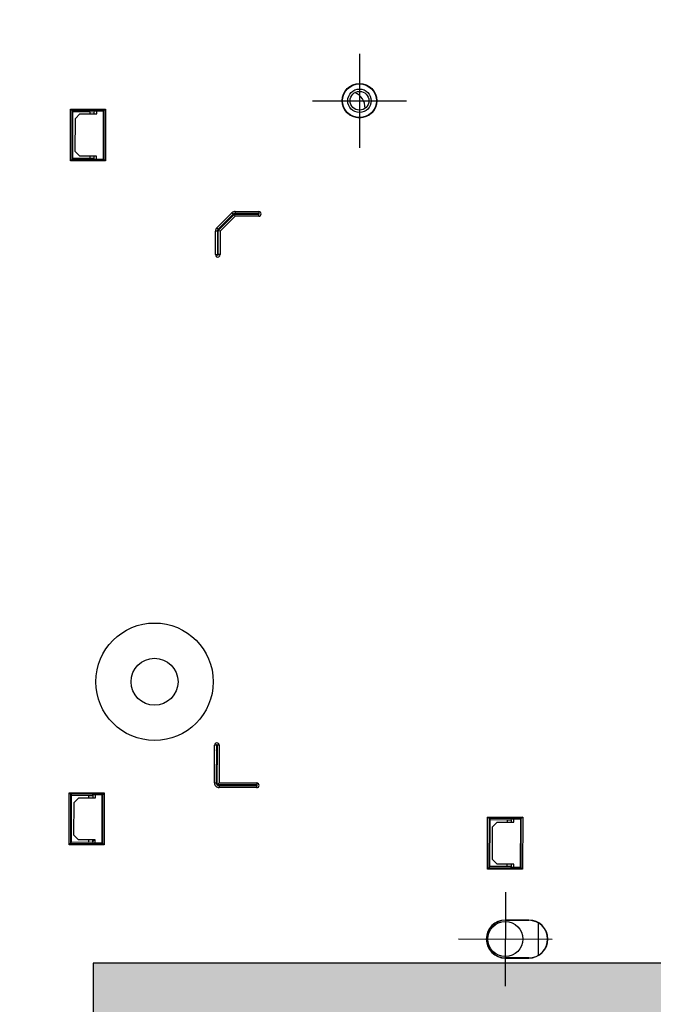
# Model space of a CAD drawing. Header units: millimetres. Extents: x 40090 to 187415, y -53271 to 40260.
# Tile 260 of 406: x 126988 to 127123, y 16615 to 16824. Entities that reach past the tile are written whole.
import ezdxf

# ---------------------------------------------------------------- set-up
doc = ezdxf.new("R2010")
doc.units = ezdxf.units.MM
for name, color, linetype in [('AVM_nárokLAN', 30, 'Continuous'), ('AVM_projekce', 240, 'Continuous'), ('AVM_projektor', 6, 'Continuous'), ('AVM_sp_230VAC', 170, 'Continuous'), ('AVM_TECHNIKA', 6, 'Continuous')]:
    doc.layers.add(name, color=color, linetype=linetype)
doc.styles.add('AVM', font='arial.ttf')
doc.dimstyles.new('AVM-1_50', dxfattribs={"dimscale": 40, "dimtxt": 2.5, "dimasz": 2.5, "dimexe": 1.25, "dimexo": 0.625, "dimtad": 1, "dimdec": 0, "dimrnd": 1, "dimtxsty": 'AVM', "dimcen": 2.5, "dimclrd": 256, "dimclre": 256, "dimclrt": 256, "dimadec": 0, "dimazin": 0, "dimtfac": 1, "dimtdec": 0, "dimtmove": 0, "dimatfit": 3, "dimfxl": 0, "dimarcsym": 0})

# ---------------------------------------------------------------- blocks, each defined once
blk = doc.blocks.new('PT-FW430-bottom')
for p, q in [((54.6, 220.87), (54.6, 240.87)), ((51.14, 237.87), (58.06, 237.87)), ((50.55, 235.87), (50.6, 235.87)), ((50.55, 235.87), (50.55, 230.87)), ((50.6, 230.87), (50.6, 235.87)), ((58.65, 235.87), (58.6, 235.87)), ((58.6, 235.87), (58.6, 230.87)), ((58.65, 230.87), (58.65, 235.87)), ((28.68, 234.52), (28.98, 234.22)), ((28.68, 234.52), (39.72, 234.52)), ((28.68, 227.05), (28.68, 234.52)), ((28.98, 234.22), (29.1, 234.1)), ((39.42, 234.22), (28.98, 234.22)), ((28.98, 234.22), (28.98, 227.35)), ((29.1, 234.1), (29.1, 232.1)), ((39.3, 234.1), (29.1, 234.1)), ((29.71, 232.63), (29.1, 232.63)), ((29.71, 229.07), (29.71, 232.63)), ((38.69, 232.63), (38.69, 229.07)), ((39.3, 232.63), (38.69, 232.63)), ((39.42, 234.22), (39.3, 234.1)), ((39.3, 232.1), (39.3, 234.1)), ((39.72, 234.52), (39.42, 234.22)), ((39.42, 227.35), (39.42, 234.22)), ((39.72, 234.52), (39.72, 227.05)), ((29.24, 232.05), (29.1, 232.1)), ((29.2, 231.25), (29.24, 232.05)), ((29.71, 231.25), (29.2, 231.25)), ((29.2, 227.57), (29.2, 231.25)), ((29.24, 232.05), (29.71, 232.05)), ((38.69, 232.05), (39.16, 232.05)), ((39.2, 231.25), (38.69, 231.25)), ((39.3, 232.1), (39.16, 232.05)), ((39.16, 232.05), (39.2, 231.25)), ((39.2, 231.25), (39.2, 227.57)), ((44.6, 230.87), (64.6, 230.87)), ((50.55, 230.87), (50.6, 230.87)), ((58.65, 230.87), (58.6, 230.87)), ((30.7, 228.08), (29.71, 229.07)), ((38.69, 229.07), (37.7, 228.08)), ((28.98, 227.35), (28.68, 227.05)), ((39.72, 227.05), (28.68, 227.05)), ((28.98, 227.35), (29.2, 227.57)), ((28.98, 227.35), (39.42, 227.35)), ((39.2, 227.57), (29.2, 227.57)), ((37.7, 228.08), (30.7, 228.08)), ((39.42, 227.35), (39.2, 227.57)), ((39.42, 227.35), (39.72, 227.05)), ((-123.7, 189.47), (-123.7, 209.47)), ((-133.7, 199.47), (-113.7, 199.47)), ((-100.1, 178.07), (-99.7, 178.07)), ((-100.1, 173.07), (-100.1, 178.07)), ((-99.7, 178.07), (-99.7, 173.07)), ((-99.1, 178.07), (-99.5, 178.07)), ((-99.5, 172.9), (-99.5, 178.07)), ((-99.1, 178.07), (-99.1, 173.07)), ((21.5, 177.87), (21.9, 177.87)), ((21.5, 169.87), (21.5, 177.87)), ((21.9, 177.87), (21.9, 169.47)), ((22.5, 177.87), (22.1, 177.87)), ((22.1, 169.87), (22.1, 177.87)), ((22.5, 177.87), (22.5, 169.87)), ((-100.1, 173.07), (-99.7, 173.07)), ((-99.52, 172.64), (-99.81, 172.36)), ((-96.61, 169.16), (-99.81, 172.36)), ((-99.52, 172.64), (-96.32, 169.44)), ((-99.1, 173.07), (-99.5, 172.9)), ((-96.07, 169.47), (-99.5, 172.9)), ((-99.1, 173.07), (-95.9, 169.87)), ((-95.9, 169.87), (-96.07, 169.47)), ((-95.9, 169.87), (-90.9, 169.87)), ((-90.9, 169.87), (-90.9, 169.47)), ((13.5, 169.87), (13.5, 169.47)), ((13.5, 169.87), (21.5, 169.87)), ((21.5, 169.87), (21.9, 169.47)), ((22.1, 169.87), (22.5, 169.87)), ((-96.61, 169.16), (-96.32, 169.44)), ((-90.9, 169.47), (-96.07, 169.47)), ((-95.9, 169.27), (-95.9, 168.87)), ((-95.9, 169.27), (-90.9, 169.27)), ((-90.9, 168.87), (-95.9, 168.87)), ((-90.9, 168.87), (-90.9, 169.27)), ((21.9, 169.47), (13.5, 169.47)), ((13.5, 169.27), (13.5, 168.87)), ((13.5, 169.27), (21.5, 169.27)), ((21.5, 168.87), (13.5, 168.87)), ((21.5, 168.87), (21.5, 169.27)), ((-121.52, 145.12), (-121.82, 145.42)), ((-121.82, 137.95), (-121.82, 145.42)), ((-121.82, 145.42), (-110.78, 145.42)), ((-121.52, 145.12), (-121.4, 145)), ((-111.08, 145.12), (-121.52, 145.12)), ((-121.52, 145.12), (-121.52, 138.25)), ((-111.2, 145), (-121.4, 145)), ((-121.4, 145), (-121.4, 143)), ((-111.08, 145.12), (-111.2, 145)), ((-111.2, 143), (-111.2, 145)), ((-110.78, 145.42), (-111.08, 145.12)), ((-111.08, 138.25), (-111.08, 145.12)), ((-110.78, 145.42), (-110.78, 137.95)), ((23.68, 145.42), (23.98, 145.12)), ((23.68, 145.42), (34.72, 145.42)), ((23.68, 137.95), (23.68, 145.42)), ((23.98, 145.12), (24.1, 145)), ((34.42, 145.12), (23.98, 145.12)), ((23.98, 145.12), (23.98, 138.25)), ((34.3, 145), (24.1, 145)), ((24.1, 145), (24.1, 143)), ((34.42, 145.12), (34.3, 145)), ((34.3, 143), (34.3, 145)), ((34.72, 145.42), (34.42, 145.12)), ((34.42, 138.25), (34.42, 145.12)), ((34.72, 145.42), (34.72, 137.95)), ((-120.79, 143.53), (-121.4, 143.53)), ((-121.26, 142.95), (-121.4, 143)), ((-121.3, 142.15), (-121.26, 142.95)), ((-121.26, 142.95), (-120.79, 142.95)), ((-120.79, 139.97), (-120.79, 143.53)), ((-111.81, 143.53), (-111.81, 139.97)), ((-111.2, 143.53), (-111.81, 143.53)), ((-111.81, 142.95), (-111.34, 142.95)), ((-111.2, 143), (-111.34, 142.95)), ((-111.34, 142.95), (-111.3, 142.15)), ((24.71, 143.53), (24.1, 143.53)), ((24.24, 142.95), (24.1, 143)), ((24.2, 142.15), (24.24, 142.95)), ((24.24, 142.95), (24.71, 142.95)), ((24.71, 139.97), (24.71, 143.53)), ((33.69, 143.53), (33.69, 139.97)), ((34.3, 143.53), (33.69, 143.53)), ((33.69, 142.95), (34.16, 142.95)), ((34.3, 143), (34.16, 142.95)), ((34.16, 142.95), (34.2, 142.15)), ((-120.79, 142.15), (-121.3, 142.15)), ((-121.3, 138.47), (-121.3, 142.15)), ((-111.3, 142.15), (-111.81, 142.15)), ((-111.3, 142.15), (-111.3, 138.47)), ((24.71, 142.15), (24.2, 142.15)), ((24.2, 138.47), (24.2, 142.15)), ((34.2, 142.15), (33.69, 142.15)), ((34.2, 142.15), (34.2, 138.47)), ((-121.52, 138.25), (-121.3, 138.47)), ((-111.3, 138.47), (-121.3, 138.47)), ((-119.8, 138.98), (-120.79, 139.97)), ((-112.8, 138.98), (-119.8, 138.98)), ((-111.81, 139.97), (-112.8, 138.98)), ((-111.08, 138.25), (-111.3, 138.47)), ((23.98, 138.25), (24.2, 138.47)), ((34.2, 138.47), (24.2, 138.47)), ((25.7, 138.98), (24.71, 139.97)), ((32.7, 138.98), (25.7, 138.98)), ((33.69, 139.97), (32.7, 138.98)), ((34.42, 138.25), (34.2, 138.47)), ((-121.52, 138.25), (-121.82, 137.95)), ((-110.78, 137.95), (-121.82, 137.95)), ((-121.52, 138.25), (-111.08, 138.25)), ((-110.78, 137.95), (-111.08, 138.25)), ((23.98, 138.25), (23.68, 137.95)), ((34.72, 137.95), (23.68, 137.95)), ((23.98, 138.25), (34.42, 138.25)), ((34.42, 138.25), (34.72, 137.95))]:
    blk.add_line(p, q)
for centre, radius in [((54.6, 230.87), 3.72), ((54.6, 230.87), 3.72), ((-123.7, 199.47), 3.67), ((-123.7, 199.47), 3.59), ((-123.7, 199.47), 2.5), ((-123.7, 199.47), 2), ((0, 156.07), 12.5), ((0, 156.07), 5)]:
    blk.add_circle(centre, radius)
for centre, radius, start, end in [((54.6, 235.87), 4.05, 0, 180), ((54.6, 235.87), 4, 0, 180), ((54.6, 230.87), 4.05, 180, 0), ((54.6, 230.87), 4, 180, 0), ((-122.2, 197.17), 3.5, 88.3406, 157.8825), ((-99.6, 178.07), 0.5, 0, 180), ((-99.6, 178.07), 0.1, 0, 180), ((22, 177.87), 0.5, 0, 180), ((22, 177.87), 0.1, 0, 180), ((-99.1, 173.07), 1, 180, 225), ((-99.1, 173.07), 0.6, 180, 225), ((-90.9, 169.37), 0.5, 270, 90), ((13.5, 169.37), 0.5, 90, 270), ((21.5, 169.87), 1, 270, 0), ((21.5, 169.87), 0.6, 270, 0), ((-95.9, 169.87), 1, 225, 270), ((-95.9, 169.87), 0.6, 225, 270), ((-90.9, 169.37), 0.1, 270, 90), ((13.5, 169.37), 0.1, 90, 270), ((32.5, 141.67), 2, 40.0106, 53.4432)]:
    blk.add_arc(centre, radius, start, end)
blk.add_point((14.5, 168.87))
blk = doc.blocks.new('player')
at = {"layer": 'AVM_projekce'}
h = blk.add_hatch(color=6, dxfattribs=at)
h.dxf.hatch_style = 1
h.paths.add_polyline_path([(71498.37, 37158.68), (71628.37, 37158.68), (71628.37, 37298.68), (71498.37, 37298.68)])
at = {"layer": 'AVM_TECHNIKA'}
blk.add_lwpolyline([(71498.37, 37158.68), (71628.37, 37158.68), (71628.37, 37298.68), (71498.37, 37298.68)], close=True, dxfattribs=at)

msp = doc.modelspace()

# ---------------------------------------------------------------- block references
at = {"layer": 'AVM_projekce'}
msp.add_blockref('player', (55505.53, -20675.05), dxfattribs=at)
at = {"layer": 'AVM_projektor', "rotation": 269.8895464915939}
msp.add_blockref('PT-FW430-bottom', (126860.87, 16683.84), dxfattribs=at)

# ---------------------------------------------------------------- leaders
at = {"layer": 'AVM_nárokLAN', "annotation_type": 0, "has_hookline": 1, "hookline_direction": 1, "text_width": 5076.4}
msp.add_leader([(127206.35, 16953.67), (123491.29, 15020.49), (123391.29, 15020.49)], dimstyle='AVM-1_50', override={"dimgap": 0.625, "dimtad": 0}, dxfattribs=at)
at = {"layer": 'AVM_sp_230VAC', "annotation_type": 0, "has_hookline": 1, "hookline_direction": 1, "text_width": 3709.28}
msp.add_leader([(127122.44, 16960.35), (123569.46, 15887.71), (123469.46, 15887.71)], dimstyle='AVM-1_50', override={"dimgap": 0.625, "dimtad": 0}, dxfattribs=at)

doc.saveas('drawing.dxf')
